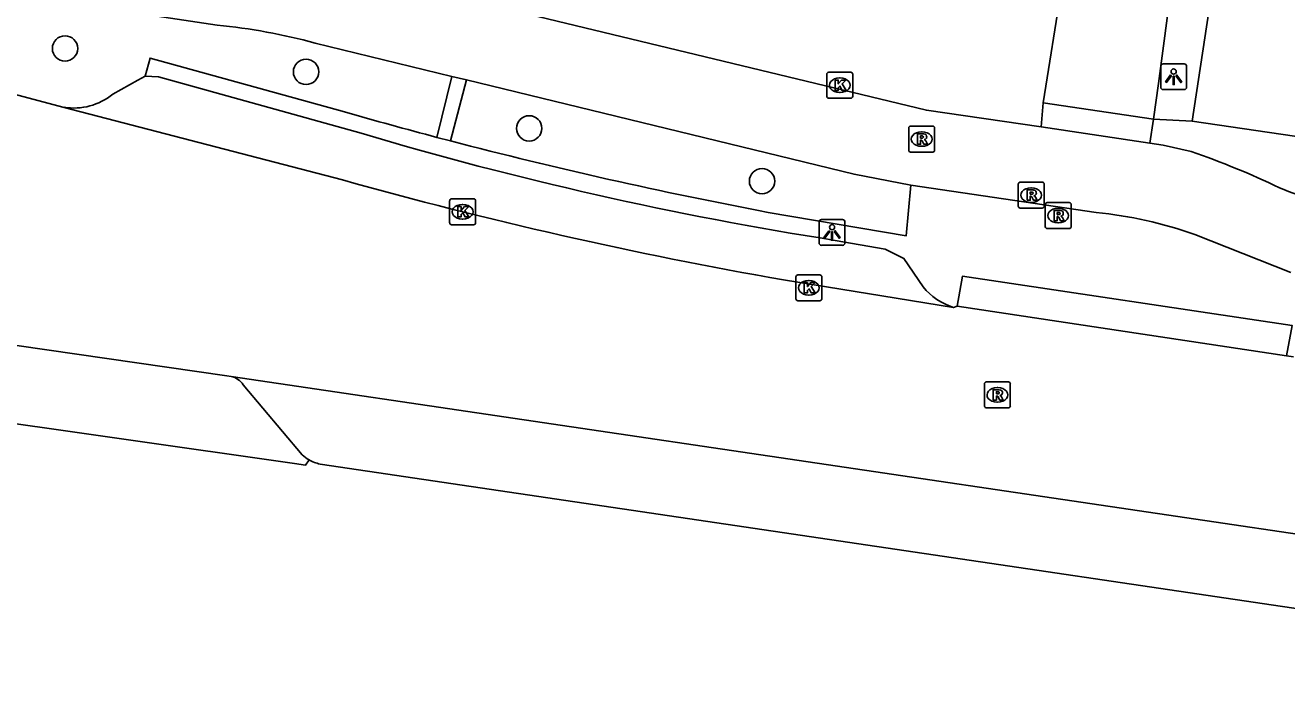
# Model space of a CAD drawing. Extents: x 163686 to 164493, y 382719 to 383870.
# Drawn here: x 163738.48 to 163787.21, y 382943.55 to 382969.19 of the extents above; entities that cross this region are included whole.
import ezdxf

# ---------------------------------------------------------------- set-up
doc = ezdxf.new("R2010")
doc.units = 0
for name, color, linetype in [('IMGEO_Boom', 7, 'Continuous'), ('IMGEO_Fietspad_gesloten', 7, 'Continuous'), ('IMGEO_Kolk', 7, 'Continuous'), ('IMGEO_Lichtpunt', 7, 'Continuous'), ('IMGEO_Parkeervlak_open', 7, 'Continuous'), ('IMGEO_Rijbaan_lokaal_gesloten', 7, 'Continuous'), ('IMGEO_Rijbaan_lokaal_open', 7, 'Continuous'), ('IMGEO_Rioolput', 7, 'Continuous'), ('IMGEO_Verkeerseiland_open', 7, 'Continuous'), ('IMGEO_Voetpad_open', 7, 'Continuous')]:
    doc.layers.add(name, color=color, linetype=linetype)

msp = doc.modelspace()

# ---------------------------------------------------------------- linework, layer by layer
at = {"layer": 'IMGEO_Boom'}
for centre in [(163740.022, 382968.29), (163749.332, 382967.386), (163757.951, 382965.203), (163766.944, 382963.163)]:
    msp.add_circle(centre, 0.489, dxfattribs=at)
at = {"layer": 'IMGEO_Fietspad_gesloten'}
for points in [[(163777.721, 382965.266), (163773.296, 382965.905), (163751.18, 382971.253), (163747.555, 382971.99), (163724.268, 382975.514)], [(163729.399, 382971.678), (163745.901, 382969.189)], [(163749.685, 382968.498), (163754.964, 382967.213)], [(163754.964, 382967.213), (163755.531, 382967.075)], [(163755.531, 382967.075), (163770.501, 382963.431), (163772.696, 382963.006)], [(163781.926, 382964.629), (163777.721, 382965.266)], [(163783.521, 382964.309), (163782.445, 382964.551), (163781.926, 382964.629)], [(163772.696, 382963.006), (163779.848, 382961.952)], [(163783.663, 382961.098), (163787.373, 382959.632)]]:
    msp.add_lwpolyline(points, dxfattribs=at)
for centre, radius, start, end in [((163743.791, 382946.929), 22.36, 74.7168, 84.5855), ((163773.306, 382934.605), 31.411, 64.3, 71.0227), ((163791.374, 382973.659), 11.633, 247.532, 262.6726), ((163778.346, 382946.293), 15.731, 70.2444, 84.52)]:
    msp.add_arc(centre, radius, start, end, dxfattribs=at)
at = {"layer": 'IMGEO_Kolk'}
for p, q in [((163769.446, 382966.444), (163769.446, 382967.296)), ((163769.521, 382967.37), (163770.373, 382967.37)), ((163770.447, 382967.296), (163770.447, 382966.444)), ((163769.934, 382967.15), (163769.959, 382967.15)), ((163770.373, 382966.37), (163769.521, 382966.37)), ((163769.957, 382966.59), (163769.932, 382966.59)), ((163754.954, 382962.48), (163755.806, 382962.48)), ((163754.879, 382961.554), (163754.879, 382962.406)), ((163755.367, 382962.26), (163755.392, 382962.26)), ((163755.88, 382962.406), (163755.88, 382961.554)), ((163755.806, 382961.48), (163754.954, 382961.48)), ((163755.39, 382961.7), (163755.365, 382961.7)), ((163768.329, 382959.542), (163769.181, 382959.542)), ((163768.254, 382958.616), (163768.254, 382959.468)), ((163768.742, 382959.322), (163768.767, 382959.322)), ((163769.255, 382959.468), (163769.255, 382958.616)), ((163769.181, 382958.542), (163768.329, 382958.542)), ((163768.765, 382958.762), (163768.74, 382958.762))]:
    msp.add_line(p, q, dxfattribs=at)
for points in [[(163769.446, 382966.444), (163769.446, 382967.296)], [(163769.521, 382967.37), (163770.373, 382967.37)], [(163770.447, 382967.296), (163770.447, 382966.444)], [(163769.767, 382967.07), (163769.89, 382967.07), (163769.89, 382966.919), (163770.02, 382967.07), (163770.184, 382967.07), (163770.038, 382966.919), (163770.191, 382966.67), (163770.039, 382966.67), (163769.954, 382966.834), (163769.89, 382966.767), (163769.89, 382966.67), (163769.767, 382966.67), (163769.767, 382967.07)], [(163770.373, 382966.37), (163769.521, 382966.37)], [(163754.954, 382962.48), (163755.806, 382962.48)], [(163754.879, 382961.554), (163754.879, 382962.406)], [(163755.2, 382962.18), (163755.323, 382962.18), (163755.323, 382962.029), (163755.453, 382962.18), (163755.617, 382962.18), (163755.471, 382962.029), (163755.624, 382961.78), (163755.472, 382961.78), (163755.387, 382961.944), (163755.323, 382961.877), (163755.323, 382961.78), (163755.2, 382961.78), (163755.2, 382962.18)], [(163755.88, 382962.406), (163755.88, 382961.554)], [(163755.806, 382961.48), (163754.954, 382961.48)], [(163768.329, 382959.542), (163769.181, 382959.542)], [(163768.254, 382958.616), (163768.254, 382959.468)], [(163768.575, 382959.242), (163768.698, 382959.242), (163768.698, 382959.091), (163768.828, 382959.242), (163768.992, 382959.242), (163768.846, 382959.091), (163768.999, 382958.842), (163768.847, 382958.842), (163768.762, 382959.006), (163768.698, 382958.939), (163768.698, 382958.842), (163768.575, 382958.842), (163768.575, 382959.242)], [(163769.255, 382959.468), (163769.255, 382958.616)], [(163769.181, 382958.542), (163768.329, 382958.542)]]:
    msp.add_lwpolyline(points, dxfattribs=at)
for centre, start, end in [((163769.523, 382967.294), 91.552, 178.448), ((163769.523, 382967.294), 91.552, 178.448), ((163770.371, 382967.294), 1.552, 88.448), ((163770.371, 382967.294), 1.552, 88.448), ((163769.523, 382966.446), 181.552, 268.448), ((163769.523, 382966.446), 181.552, 268.448), ((163770.371, 382966.446), 271.552, 358.448), ((163770.371, 382966.446), 271.552, 358.448), ((163754.956, 382962.404), 91.552, 178.448), ((163754.956, 382962.404), 91.552, 178.448), ((163755.804, 382962.404), 1.552, 88.448), ((163755.804, 382962.404), 1.552, 88.448), ((163754.956, 382961.556), 181.552, 268.448), ((163754.956, 382961.556), 181.552, 268.448), ((163755.804, 382961.556), 271.552, 358.448), ((163755.804, 382961.556), 271.552, 358.448), ((163768.331, 382959.466), 91.552, 178.448), ((163768.331, 382959.466), 91.552, 178.448), ((163769.179, 382959.466), 1.552, 88.448), ((163769.179, 382959.466), 1.552, 88.448), ((163768.331, 382958.618), 181.552, 268.448), ((163768.331, 382958.618), 181.552, 268.448), ((163769.179, 382958.618), 271.552, 358.448), ((163769.179, 382958.618), 271.552, 358.448)]:
    msp.add_arc(centre, 0.0765, start, end, dxfattribs=at)
for centre, major_axis, ratio, start_param, end_param in [((163769.933, 382966.87), (-0.387, 0.002), 0.722429, 4.712389, 7.853982), ((163769.958, 382966.87), (-0.39, 0.002), 0.717154, 1.570796, 4.712389), ((163755.366, 382961.98), (-0.387, 0.002), 0.722429, 4.712389, 7.853982), ((163755.391, 382961.98), (-0.39, 0.002), 0.717154, 1.570796, 4.712389), ((163768.741, 382959.042), (-0.387, 0.002), 0.722429, 4.712389, 7.853982), ((163768.766, 382959.042), (-0.39, 0.002), 0.717154, 1.570796, 4.712389)]:
    msp.add_ellipse(centre, major_axis=major_axis, ratio=ratio, start_param=start_param, end_param=end_param, dxfattribs=at)
at = {"layer": 'IMGEO_Lichtpunt'}
for p, q in [((163782.346, 382967.602), (163782.346, 382966.795)), ((163782.346, 382967.602), (163782.346, 382966.795)), ((163783.248, 382967.697), (163782.44, 382967.697)), ((163783.248, 382967.697), (163782.44, 382967.697)), ((163783.342, 382966.795), (163783.342, 382967.602)), ((163783.342, 382966.795), (163783.342, 382967.602)), ((163782.44, 382966.701), (163783.248, 382966.701)), ((163782.44, 382966.701), (163783.248, 382966.701)), ((163769.15, 382961.585), (163769.15, 382960.778)), ((163769.15, 382961.585), (163769.15, 382960.778)), ((163770.052, 382961.68), (163769.244, 382961.68)), ((163770.052, 382961.68), (163769.244, 382961.68)), ((163770.146, 382960.778), (163770.146, 382961.585)), ((163770.146, 382960.778), (163770.146, 382961.585)), ((163769.244, 382960.684), (163770.052, 382960.684)), ((163769.244, 382960.684), (163770.052, 382960.684))]:
    msp.add_line(p, q, dxfattribs=at)
for points in [[(163782.72, 382967.266), (163782.759, 382967.238), (163782.571, 382966.976), (163782.533, 382967.003), (163782.72, 382967.266)], [(163782.822, 382967.218), (163782.869, 382967.218), (163782.869, 382966.896), (163782.822, 382966.896), (163782.822, 382967.218)], [(163782.932, 382967.238), (163782.97, 382967.265), (163783.157, 382967.003), (163783.118, 382966.975), (163782.932, 382967.238)], [(163769.524, 382961.249), (163769.563, 382961.221), (163769.375, 382960.959), (163769.337, 382960.986), (163769.524, 382961.249)], [(163769.626, 382961.201), (163769.673, 382961.201), (163769.673, 382960.879), (163769.626, 382960.879), (163769.626, 382961.201)], [(163769.736, 382961.221), (163769.774, 382961.248), (163769.961, 382960.986), (163769.922, 382960.958), (163769.736, 382961.221)]]:
    msp.add_lwpolyline(points, dxfattribs=at)
for centre in [(163782.845, 382967.4), (163769.649, 382961.383)]:
    msp.add_circle(centre, 0.0994, dxfattribs=at)
for centre, start, end in [((163782.44, 382967.602), 90, 180), ((163782.44, 382967.602), 90, 180), ((163783.248, 382967.602), 0, 90), ((163783.248, 382967.602), 0, 90), ((163782.44, 382966.795), 180, 270), ((163782.44, 382966.795), 180, 270), ((163783.248, 382966.795), 270, 0), ((163783.248, 382966.795), 270, 360), ((163769.244, 382961.585), 90, 180), ((163769.244, 382961.585), 90, 180), ((163770.052, 382961.585), 0, 90), ((163770.052, 382961.585), 0, 90), ((163769.244, 382960.778), 180, 270), ((163769.244, 382960.778), 180, 270), ((163770.052, 382960.778), 270, 0), ((163770.052, 382960.778), 270, 360)]:
    msp.add_arc(centre, 0.0946, start, end, dxfattribs=at)
at = {"layer": 'IMGEO_Parkeervlak_open'}
for points in [[(163741.864, 382966.522), (163742.839, 382967.065), (163743.113, 382967.217)], [(163743.113, 382967.217), (163743.627, 382967.201), (163751.462, 382965.012)], [(163769.773, 382960.876), (163771.696, 382960.532), (163772.428, 382960.178), (163773.165, 382959.081)], [(163808.551, 382943.548), (163749.873, 382952.231)]]:
    msp.add_lwpolyline(points, dxfattribs=at)
for centre, radius, start, end in [((163740.355, 382968.384), 2.396, 261.1372, 309.0217), ((163791.416, 383099.295), 140.101, 253.43046, 261.11334), ((163775.045, 382960.598), 2.416, 218.8988, 253.0491), ((163750.171, 382953.63), 1.43, 239.539, 257.973)]:
    msp.add_arc(centre, radius, start, end, dxfattribs=at)
at = {"layer": 'IMGEO_Rijbaan_lokaal_gesloten'}
for points in [[(163728.921, 382968.955), (163739.986, 382966.016)], [(163739.986, 382966.016), (163750.74, 382963.21)], [(163721.918, 382959.161), (163746.267, 382955.645), (163746.439, 382955.62)], [(163767.78, 382959.348), (163774.341, 382958.287)], [(163774.341, 382958.287), (163774.479, 382958.332)], [(163787.208, 382956.418), (163774.479, 382958.332)], [(163787.208, 382956.418), (163787.471, 382956.38)], [(163746.439, 382955.62), (163814.345, 382945.562)]]:
    msp.add_lwpolyline(points, dxfattribs=at)
msp.add_arc((163797.867, 383131.62), 174.879, 254.36664, 260.09343, dxfattribs=at)
at = {"layer": 'IMGEO_Rijbaan_lokaal_open'}
for points in [[(163790.232, 383021.319), (163783.143, 382973.643), (163782.264, 382966.937), (163782.065, 382965.564)], [(163778.507, 382970.637), (163777.802, 382966.194)], [(163777.802, 382966.194), (163782.065, 382965.564)]]:
    msp.add_lwpolyline(points, dxfattribs=at)
at = {"layer": 'IMGEO_Rioolput'}
for p, q in [((163772.611, 382964.364), (163772.611, 382965.216)), ((163772.686, 382965.29), (163773.538, 382965.29)), ((163773.099, 382965.07), (163773.124, 382965.07)), ((163773.612, 382965.216), (163773.612, 382964.364)), ((163773.122, 382964.51), (163773.097, 382964.51)), ((163773.538, 382964.29), (163772.686, 382964.29)), ((163776.844, 382962.198), (163776.844, 382963.05)), ((163776.919, 382963.124), (163777.771, 382963.124)), ((163777.332, 382962.904), (163777.357, 382962.904)), ((163777.845, 382963.05), (163777.845, 382962.198)), ((163777.771, 382962.124), (163776.919, 382962.124)), ((163777.355, 382962.344), (163777.33, 382962.344)), ((163777.886, 382961.407), (163777.886, 382962.259)), ((163777.961, 382962.333), (163778.813, 382962.333)), ((163778.374, 382962.113), (163778.399, 382962.113)), ((163778.887, 382962.259), (163778.887, 382961.407)), ((163778.397, 382961.553), (163778.372, 382961.553)), ((163778.813, 382961.333), (163777.961, 382961.333)), ((163775.535, 382954.478), (163775.535, 382955.33)), ((163775.61, 382955.404), (163776.462, 382955.404)), ((163776.023, 382955.184), (163776.048, 382955.184)), ((163776.536, 382955.33), (163776.536, 382954.478)), ((163776.046, 382954.624), (163776.021, 382954.624)), ((163776.462, 382954.404), (163775.61, 382954.404))]:
    msp.add_line(p, q, dxfattribs=at)
for points in [[(163772.611, 382964.364), (163772.611, 382965.216)], [(163772.686, 382965.29), (163773.538, 382965.29)], [(163773.2, 382964.988), (163772.948, 382964.99), (163772.948, 382964.59)], [(163773.126, 382964.909), (163773.072, 382964.909), (163773.072, 382964.828)], [(163773.612, 382965.216), (163773.612, 382964.364)], [(163772.948, 382964.59), (163773.072, 382964.59), (163773.072, 382964.752), (163773.083, 382964.752)], [(163773.072, 382964.828), (163773.124, 382964.828)], [(163773.13, 382964.723), (163773.201, 382964.59), (163773.341, 382964.59), (163773.276, 382964.716)], [(163773.538, 382964.29), (163772.686, 382964.29)], [(163776.844, 382962.198), (163776.844, 382963.05)], [(163776.919, 382963.124), (163777.771, 382963.124)], [(163777.845, 382963.05), (163777.845, 382962.198)], [(163777.433, 382962.822), (163777.181, 382962.824), (163777.181, 382962.424)], [(163777.181, 382962.424), (163777.305, 382962.424), (163777.305, 382962.586), (163777.316, 382962.586)], [(163777.359, 382962.743), (163777.305, 382962.743), (163777.305, 382962.662)], [(163777.305, 382962.662), (163777.357, 382962.662)], [(163777.363, 382962.557), (163777.434, 382962.424), (163777.574, 382962.424), (163777.509, 382962.55)], [(163777.771, 382962.124), (163776.919, 382962.124)], [(163777.886, 382961.407), (163777.886, 382962.259)], [(163777.961, 382962.333), (163778.813, 382962.333)], [(163778.475, 382962.031), (163778.223, 382962.033), (163778.223, 382961.633)], [(163778.401, 382961.952), (163778.347, 382961.952), (163778.347, 382961.871)], [(163778.887, 382962.259), (163778.887, 382961.407)], [(163778.223, 382961.633), (163778.347, 382961.633), (163778.347, 382961.795), (163778.358, 382961.795)], [(163778.347, 382961.871), (163778.399, 382961.871)], [(163778.405, 382961.766), (163778.476, 382961.633), (163778.616, 382961.633), (163778.551, 382961.759)], [(163778.813, 382961.333), (163777.961, 382961.333)], [(163775.535, 382954.478), (163775.535, 382955.33)], [(163775.61, 382955.404), (163776.462, 382955.404)], [(163776.124, 382955.102), (163775.872, 382955.104), (163775.872, 382954.704)], [(163776.536, 382955.33), (163776.536, 382954.478)], [(163775.872, 382954.704), (163775.996, 382954.704), (163775.996, 382954.866), (163776.007, 382954.866)], [(163776.05, 382955.023), (163775.996, 382955.023), (163775.996, 382954.942)], [(163775.996, 382954.942), (163776.048, 382954.942)], [(163776.054, 382954.837), (163776.125, 382954.704), (163776.265, 382954.704), (163776.2, 382954.83)], [(163776.462, 382954.404), (163775.61, 382954.404)]]:
    msp.add_lwpolyline(points, dxfattribs=at)
for centre, radius, start, end in [((163772.688, 382965.214), 0.0765, 91.552, 178.448), ((163772.688, 382965.214), 0.0765, 91.552, 178.448), ((163773.132, 382964.813), 0.0964, 77.0061, 93.1865), ((163773.146, 382964.87), 0.0378, 276.6634, 79.6772), ((163773.199, 382964.878), 0.109, 350.3612, 89.416), ((163773.197, 382964.878), 0.112, 277.5842, 350.9817), ((163773.536, 382965.214), 0.0765, 1.552, 88.448), ((163773.536, 382965.214), 0.0765, 1.552, 88.448), ((163772.688, 382964.366), 0.0765, 181.552, 268.448), ((163772.688, 382964.366), 0.0765, 181.552, 268.448), ((163773.082, 382964.699), 0.0533, 26.0293, 88.6989), ((163773.108, 382965.017), 0.19, 274.7715, 282.9687), ((163773.181, 382964.663), 0.108, 29.5134, 73.7905), ((163773.536, 382964.366), 0.0765, 271.552, 358.448), ((163773.536, 382964.366), 0.0765, 271.552, 358.448), ((163776.921, 382963.048), 0.0765, 91.552, 178.448), ((163776.921, 382963.048), 0.0765, 91.552, 178.448), ((163777.769, 382963.048), 0.0765, 1.552, 88.448), ((163777.769, 382963.048), 0.0765, 1.552, 88.448), ((163777.315, 382962.533), 0.0533, 26.0293, 88.6989), ((163777.341, 382962.851), 0.19, 274.7715, 282.9687), ((163777.365, 382962.647), 0.0964, 77.0061, 93.1865), ((163777.379, 382962.704), 0.0378, 276.6634, 79.6772), ((163777.432, 382962.712), 0.109, 350.3612, 89.416), ((163777.43, 382962.712), 0.112, 277.5842, 350.9817), ((163777.414, 382962.497), 0.108, 29.5134, 73.7905), ((163776.921, 382962.2), 0.0765, 181.552, 268.448), ((163776.921, 382962.2), 0.0765, 181.552, 268.448), ((163777.769, 382962.2), 0.0765, 271.552, 358.448), ((163777.769, 382962.2), 0.0765, 271.552, 358.448), ((163777.963, 382962.257), 0.0765, 91.552, 178.448), ((163777.963, 382962.257), 0.0765, 91.552, 178.448), ((163778.407, 382961.856), 0.0964, 77.0061, 93.1865), ((163778.421, 382961.913), 0.0378, 276.6634, 79.6772), ((163778.474, 382961.921), 0.109, 350.3612, 89.416), ((163778.811, 382962.257), 0.0765, 1.552, 88.448), ((163778.811, 382962.257), 0.0765, 1.552, 88.448), ((163778.357, 382961.742), 0.0533, 26.0293, 88.6989), ((163778.383, 382962.06), 0.19, 274.7715, 282.9687), ((163778.472, 382961.921), 0.112, 277.5842, 350.9817), ((163778.456, 382961.706), 0.108, 29.5134, 73.7905), ((163777.963, 382961.409), 0.0765, 181.552, 268.448), ((163777.963, 382961.409), 0.0765, 181.552, 268.448), ((163778.811, 382961.409), 0.0765, 271.552, 358.448), ((163778.811, 382961.409), 0.0765, 271.552, 358.448), ((163775.612, 382955.328), 0.0765, 91.552, 178.448), ((163775.612, 382955.328), 0.0765, 91.552, 178.448), ((163776.123, 382954.992), 0.109, 350.3612, 89.416), ((163776.46, 382955.328), 0.0765, 1.552, 88.448), ((163776.46, 382955.328), 0.0765, 1.552, 88.448), ((163776.006, 382954.813), 0.0533, 26.0293, 88.6989), ((163776.032, 382955.131), 0.19, 274.7715, 282.9687), ((163776.056, 382954.927), 0.0964, 77.0061, 93.1865), ((163776.07, 382954.984), 0.0378, 276.6634, 79.6772), ((163776.121, 382954.992), 0.112, 277.5842, 350.9817), ((163776.105, 382954.777), 0.108, 29.5134, 73.7905), ((163775.612, 382954.48), 0.0765, 181.552, 268.448), ((163775.612, 382954.48), 0.0765, 181.552, 268.448), ((163776.46, 382954.48), 0.0765, 271.552, 358.448), ((163776.46, 382954.48), 0.0765, 271.552, 358.448)]:
    msp.add_arc(centre, radius, start, end, dxfattribs=at)
for centre, major_axis, ratio, start_param, end_param in [((163773.098, 382964.79), (-0.387, 0.002), 0.722429, 4.712389, 7.853982), ((163773.123, 382964.79), (-0.39, 0.002), 0.717154, 1.570796, 4.712389), ((163777.331, 382962.624), (-0.387, 0.002), 0.722429, 4.712389, 7.853982), ((163777.356, 382962.624), (-0.39, 0.002), 0.717154, 1.570796, 4.712389), ((163778.373, 382961.833), (-0.387, 0.002), 0.722429, 4.712389, 7.853982), ((163778.398, 382961.833), (-0.39, 0.002), 0.717154, 1.570796, 4.712389), ((163776.022, 382954.904), (-0.387, 0.002), 0.722429, 4.712389, 7.853982), ((163776.047, 382954.904), (-0.39, 0.002), 0.717154, 1.570796, 4.712389)]:
    msp.add_ellipse(centre, major_axis=major_axis, ratio=ratio, start_param=start_param, end_param=end_param, dxfattribs=at)
at = {"layer": 'IMGEO_Verkeerseiland_open'}
for points in [[(163750.816, 382965.836), (163743.308, 382967.92), (163743.113, 382967.217)], [(163772.696, 382963.006), (163772.517, 382961.051), (163767.188, 382961.957)]]:
    msp.add_lwpolyline(points, dxfattribs=at)
for centre, radius, start, end in [((163803.95, 383152.363), 193.947, 254.09993, 255.19454), ((163802.108, 383145.886), 187.215, 255.3998, 259.2501)]:
    msp.add_arc(centre, radius, start, end, dxfattribs=at)
at = {"layer": 'IMGEO_Voetpad_open'}
for points in [[(163783.566, 382965.481), (163785.123, 382975.744), (163787.22, 382990.507)], [(163754.389, 382964.855), (163754.964, 382967.213)], [(163754.916, 382964.717), (163755.531, 382967.075)], [(163777.802, 382966.194), (163777.721, 382965.266)], [(163782.065, 382965.564), (163781.926, 382964.629)], [(163782.065, 382965.564), (163783.566, 382965.481)], [(163783.566, 382965.481), (163831.088, 382958.518), (163833.909, 382958.105)], [(163754.916, 382964.717), (163754.389, 382964.855)], [(163774.479, 382958.332), (163774.69, 382959.497), (163787.422, 382957.591), (163787.208, 382956.418)], [(163749.446, 382952.397), (163749.315, 382952.194), (163748.885, 382952.253), (163722.229, 382956.059)], [(163749.184, 382952.59), (163746.906, 382955.296)]]:
    msp.add_lwpolyline(points, dxfattribs=at)
for centre, radius, start, end in [((163746.23, 382954.82), 0.827, 35.1383, 75.3566), ((163750.184, 382953.673), 1.475, 227.2882, 239.9581)]:
    msp.add_arc(centre, radius, start, end, dxfattribs=at)

doc.saveas('drawing.dxf')
